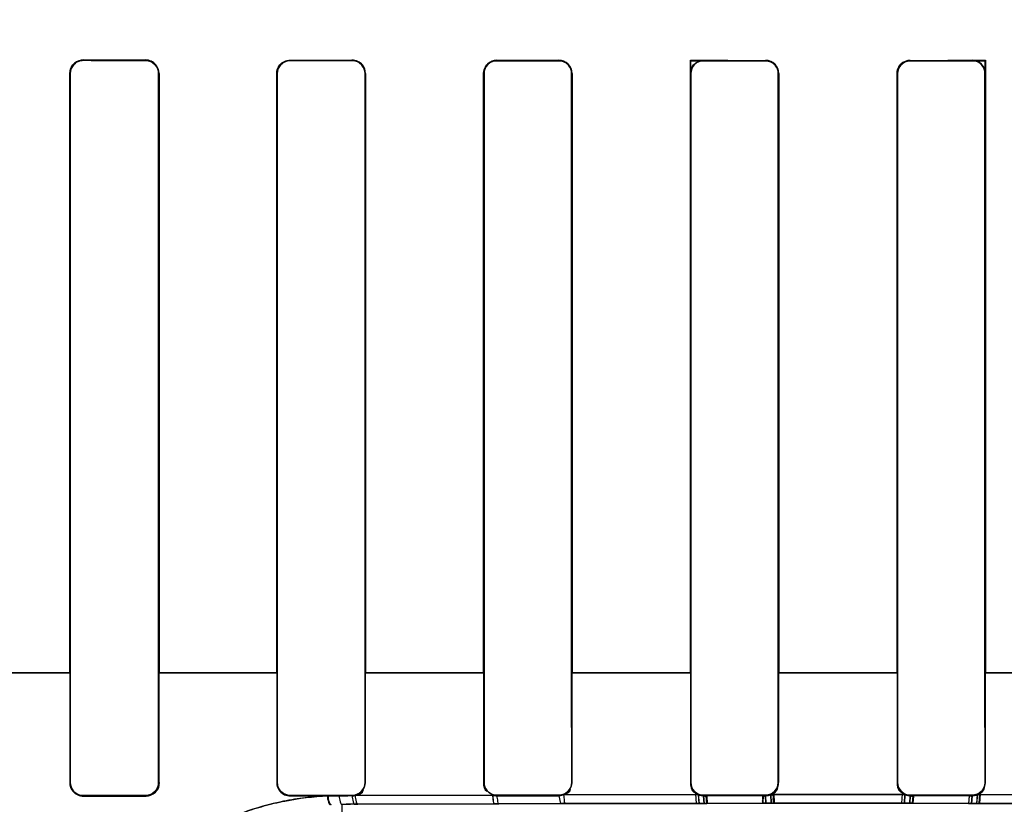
# Model space of a CAD drawing. Header units: millimetres. Extents: x 0 to 297, y 0 to 210.
# Tile 354 of 455: x 242.415 to 242.581, y 157.139 to 157.272. Entities that reach past the tile are written whole.
import ezdxf

# ---------------------------------------------------------------- set-up
doc = ezdxf.new("R2010")
doc.units = ezdxf.units.MM
doc.header["$LTSCALE"] = 16.335
doc.layers.get('0').update_dxf_attribs({"linetype": 'CONTINUOUS'})
for name, color, linetype in [('AXES_REF', 7, 'CONTINUOUS'), ('INTFCLR_1', 7, 'CONTINUOUS'), ('INTFCLR_72935', 7, 'CONTINUOUS')]:
    doc.layers.add(name, color=color, linetype=linetype)

msp = doc.modelspace()

# ---------------------------------------------------------------- linework, layer by layer
at = {"color": 7, "linetype": 'Continuous'}
for radius in [6.787079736, 6.7865, 6.743039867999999]:
    msp.add_circle((241.4889104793, 154.7114782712), radius, dxfattribs=at)
msp.add_arc((241.4889104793, 154.7114782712), 6.72, 278.2771290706, 261.7228709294, dxfattribs=at)
at = {"layer": 'AXES_REF', "color": 9, "linetype": 'Continuous'}
msp.add_circle((241.4889104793, 154.7114782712), 4.150003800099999, dxfattribs=at)
at = {"layer": 'AXES_REF', "color": 7, "linetype": 'Continuous'}
msp.add_arc((241.4889104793, 154.7114782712), 6.874, 113.0826847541, 66.9173152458, dxfattribs=at)
at = {"layer": 'AXES_REF', "color": 9, "linetype": 'Continuous'}
msp.add_arc((241.4889104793, 154.7114782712), 6.191158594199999, 94.4118118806, 85.5881881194, dxfattribs=at)
at = {"layer": 'INTFCLR_1', "color": 9, "linetype": 'Continuous'}
for p, q in [((242.425356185, 157.2651965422), (242.425356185, 157.2652744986)), ((242.435856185, 157.265261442), (242.435856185, 157.265184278)), ((242.460356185, 157.2651600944), (242.460356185, 157.2652357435)), ((242.470856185, 157.2652266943), (242.470856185, 157.2651515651)), ((242.495356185, 157.2651357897), (242.495356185, 157.2652099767)), ((242.505856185, 157.2652046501), (242.505856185, 157.2651307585)), ((242.530356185, 157.2651229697), (242.530356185, 157.2651964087)), ((242.540856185, 157.2651946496), (242.540856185, 157.2651213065)), ((242.565356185, 157.2651213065), (242.565356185, 157.2651946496)), ((242.575856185, 157.2651964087), (242.575856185, 157.2651229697)), ((242.4230469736, 157.2629683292), (242.4231252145, 157.2629683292)), ((242.4380696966, 157.2629683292), (242.4381466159, 157.2629683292)), ((242.4580866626, 157.2629683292), (242.4581625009, 157.2629683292)), ((242.4730377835, 157.2629683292), (242.473112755, 157.2629683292)), ((242.4931132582, 157.2629683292), (242.4931875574, 157.2629683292)), ((242.5080177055, 157.2629683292), (242.508091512, 157.2629683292)), ((242.5281275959, 157.2629683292), (242.5282010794, 157.2629683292)), ((242.5430089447, 157.2629683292), (242.5430822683, 157.2629683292)), ((242.5631301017, 157.2629683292), (242.5632034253, 157.2629683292)), ((242.5780112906, 157.2629683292), (242.5780847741, 157.2629683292)), ((242.4031131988, 157.1614668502), (242.4231253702, 157.1614668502)), ((242.4380696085, 157.1614668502), (242.4581626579, 157.1614668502)), ((242.473038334, 157.1614668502), (242.4931863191, 157.1614668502)), ((242.508014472, 157.1614668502), (242.5282044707, 157.1614668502)), ((242.5430026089, 157.1614668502), (242.5632191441, 157.1614668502)), ((242.5780075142, 157.1614668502), (242.5981970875, 157.1614668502)), ((242.4231181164, 157.1429135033), (242.4230376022, 157.1429135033)), ((242.4381558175, 157.1429135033), (242.4380766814, 157.1429135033)), ((242.458155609, 157.1429135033), (242.4580775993, 157.1429135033)), ((242.4731217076, 157.1429135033), (242.4730446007, 157.1429135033)), ((242.4931807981, 157.1429135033), (242.4931043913, 157.1429135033)), ((242.5081003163, 157.1429135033), (242.5080244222, 157.1429135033)), ((242.5281943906, 157.1429135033), (242.5281188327, 157.1429135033)), ((242.5430910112, 157.1429135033), (242.5430156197, 157.1429135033)), ((242.5631967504, 157.1429135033), (242.5631213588, 157.1429135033)), ((242.5780935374, 157.1429135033), (242.5780179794, 157.1429135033)), ((242.4946165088, 157.1407852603), (242.4713674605, 157.1407026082)), ((242.5294705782, 157.1408569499), (242.5066645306, 157.1408170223)), ((242.540856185, 157.1407521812), (242.540856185, 157.1406761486)), ((242.5644460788, 157.1408704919), (242.5417661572, 157.1408704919)), ((242.565356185, 157.1406761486), (242.565356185, 157.1407521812)), ((242.5995478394, 157.1408170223), (242.5767417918, 157.1408569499)), ((242.425356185, 157.1405954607), (242.425356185, 157.1406763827)), ((242.435856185, 157.1406887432), (242.435856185, 157.1406086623)), ((242.460356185, 157.1406346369), (242.460356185, 157.1407131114)), ((242.469106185, 157.1392146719), (242.4705735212, 157.1392207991)), ((242.469106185, 157.1392146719), (242.469106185, 157.1318706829)), ((242.470856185, 157.1407217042), (242.470856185, 157.1406437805)), ((242.4713076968, 157.1392238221), (242.4718203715, 157.1392258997)), ((242.4718203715, 157.1392258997), (242.494940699, 157.1393060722)), ((242.494940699, 157.1393060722), (242.4956692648, 157.1393082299)), ((242.495356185, 157.140660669), (242.495356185, 157.1407375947)), ((242.4956692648, 157.1393082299), (242.5061112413, 157.1393351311)), ((242.505856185, 157.140742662), (242.505856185, 157.140666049)), ((242.5058561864, 157.140666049), (242.5061112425, 157.1393351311)), ((242.5061112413, 157.1393351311), (242.5069219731, 157.1393368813)), ((242.5069219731, 157.1393368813), (242.5296016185, 157.1393756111)), ((242.530356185, 157.1406743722), (242.530356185, 157.1407505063)), ((242.5304781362, 157.139376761), (242.54092175, 157.1393856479)), ((242.5418239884, 157.1393859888), (242.5643883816, 157.1393859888)), ((242.56529062, 157.1393856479), (242.5757342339, 157.139376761)), ((242.575856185, 157.1407505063), (242.575856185, 157.1406743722)), ((242.5766107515, 157.1393756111), (242.5992903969, 157.1393368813))]:
    msp.add_line(p, q, dxfattribs=at)
at = {"layer": 'INTFCLR_1', "color": 6, "linetype": 'Continuous'}
for p, q in [((242.460356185, 157.2652357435), (242.470856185, 157.2652266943)), ((242.4230469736, 157.2629683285), (242.4230469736, 157.1614683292)), ((242.4231252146, 157.262968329), (242.4231252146, 157.1614683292)), ((242.4380696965, 157.1614683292), (242.4380696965, 157.262968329)), ((242.4381466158, 157.1614683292), (242.4381466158, 157.2629683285)), ((242.4580866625, 157.2629683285), (242.4580866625, 157.1614683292)), ((242.4581625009, 157.262968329), (242.4581625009, 157.1614683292)), ((242.4730377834, 157.1614683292), (242.4730377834, 157.262968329)), ((242.4731127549, 157.1614683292), (242.4731127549, 157.2629683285)), ((242.4931132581, 157.2629683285), (242.4931132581, 157.1614683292)), ((242.4931875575, 157.262968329), (242.4931875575, 157.1614683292)), ((242.5080177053, 157.1614683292), (242.5080177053, 157.262968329)), ((242.508091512, 157.1614683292), (242.508091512, 157.2629683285)), ((242.5281275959, 157.2629683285), (242.5281275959, 157.1614683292)), ((242.5282010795, 157.262968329), (242.5282010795, 157.1614683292)), ((242.5430089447, 157.1614683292), (242.5430089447, 157.262968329)), ((242.5430822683, 157.1614683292), (242.5430822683, 157.2629683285)), ((242.5631301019, 157.2629683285), (242.5631301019, 157.1614683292)), ((242.5632034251, 157.262968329), (242.5632034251, 157.1614683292)), ((242.5780112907, 157.1614683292), (242.5780112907, 157.262968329)), ((242.5780847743, 157.1614683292), (242.5780847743, 157.2629683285)), ((242.4230469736, 157.1614683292), (242.4230376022, 157.1429135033)), ((242.4231252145, 157.1614683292), (242.4231181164, 157.1429135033)), ((242.4380766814, 157.1429135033), (242.4380696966, 157.1614683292)), ((242.4381558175, 157.1429135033), (242.4381466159, 157.1614683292)), ((242.4580866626, 157.1614683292), (242.4580775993, 157.1429135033)), ((242.4581625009, 157.1614683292), (242.458155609, 157.1429135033)), ((242.4730446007, 157.1429135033), (242.4730377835, 157.1614683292)), ((242.4731217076, 157.1429135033), (242.473112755, 157.1614683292)), ((242.4931132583, 157.1614683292), (242.4931043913, 157.1429135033)), ((242.4931875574, 157.1614683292), (242.4931807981, 157.1429135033)), ((242.5080244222, 157.1429135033), (242.5080177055, 157.1614683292)), ((242.5081003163, 157.1429135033), (242.508091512, 157.1614683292)), ((242.5281275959, 157.1614683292), (242.5281188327, 157.1429135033)), ((242.5282010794, 157.1614683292), (242.5281943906, 157.1429135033)), ((242.5430156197, 157.1429135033), (242.5430089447, 157.1614683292)), ((242.5430910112, 157.1429135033), (242.5430822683, 157.1614683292)), ((242.5631301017, 157.1614683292), (242.5631213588, 157.1429135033)), ((242.5632034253, 157.1614683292), (242.5631967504, 157.1429135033)), ((242.5780179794, 157.1429135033), (242.5780112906, 157.1614683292)), ((242.5780935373, 157.1429135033), (242.5780847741, 157.1614683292)), ((242.5066645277, 157.1408170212), (242.5058561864, 157.140666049)), ((242.530356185, 157.1407505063), (242.540856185, 157.1407521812)), ((242.565356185, 157.1407521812), (242.575856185, 157.1407505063)), ((242.425356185, 157.1406763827), (242.435856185, 157.1406887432)), ((242.425356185, 157.1405954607), (242.435856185, 157.1406086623)), ((242.460356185, 157.1407131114), (242.470856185, 157.1407217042)), ((242.460356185, 157.1406346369), (242.4666189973, 157.1406402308)), ((242.4666189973, 157.1406402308), (242.4686419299, 157.140641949)), ((242.470856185, 157.1406437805), (242.469379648, 157.1406425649)), ((242.495356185, 157.1407375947), (242.505856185, 157.140742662)), ((242.505856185, 157.140666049), (242.495356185, 157.140660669)), ((242.540856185, 157.1406761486), (242.530356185, 157.1406743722)), ((242.575856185, 157.1406743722), (242.565356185, 157.1406761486))]:
    msp.add_line(p, q, dxfattribs=at)
at = {"layer": 'INTFCLR_1', "color": 7, "linetype": 'Continuous'}
for p, q in [((242.5291633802, 157.1393750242), (242.5290579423, 157.1409890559)), ((242.5294705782, 157.1408569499), (242.5296016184, 157.1393756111)), ((242.5418239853, 157.1393859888), (242.5417610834, 157.1408676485)), ((242.5422357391, 157.1410181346), (242.5423290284, 157.1393861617)), ((242.5639372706, 157.1393861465), (242.5640323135, 157.1410056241)), ((242.5644512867, 157.1408676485), (242.5643883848, 157.1393859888)), ((242.5766107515, 157.1393756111), (242.5767417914, 157.1408569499)), ((242.5772172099, 157.1410026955), (242.5771092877, 157.13937494)), ((242.5309748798, 157.1393774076), (242.5291633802, 157.1393750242)), ((242.5296016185, 157.1393756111), (242.5304781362, 157.139376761)), ((242.5304781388, 157.139376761), (242.5303561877, 157.1406743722)), ((242.5308896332, 157.1406104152), (242.5309748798, 157.1393774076)), ((242.5404705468, 157.1393854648), (242.5403701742, 157.1406226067)), ((242.5423290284, 157.1393861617), (242.5404705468, 157.1393854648)), ((242.5408561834, 157.1406761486), (242.5409217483, 157.1393856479)), ((242.54092175, 157.1393856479), (242.5418239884, 157.1393859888)), ((242.5657978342, 157.1393854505), (242.5639372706, 157.1393861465)), ((242.5643883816, 157.1393859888), (242.56529062, 157.1393856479)), ((242.5652906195, 157.1393856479), (242.5653561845, 157.1406761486)), ((242.5658995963, 157.1406093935), (242.5657978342, 157.1393854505)), ((242.5752959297, 157.139377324), (242.575383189, 157.1406238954)), ((242.5771092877, 157.13937494), (242.5752959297, 157.139377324)), ((242.575856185, 157.1406743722), (242.5757342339, 157.139376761)), ((242.5757342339, 157.139376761), (242.5766107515, 157.1393756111))]:
    msp.add_line(p, q, dxfattribs=at)
for points in [[(242.4367429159, 157.1407874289), (242.4366484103, 157.1407502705), (242.436552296, 157.1407172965), (242.4364547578, 157.1406885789), (242.4363557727, 157.1406641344), (242.4362557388, 157.1406440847), (242.4361554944, 157.1406285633), (242.4360554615, 157.1406175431), (242.4359556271, 157.1406109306), (242.435856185, 157.1406086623)], [(242.530356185, 157.1406743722), (242.5302550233, 157.1406766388), (242.5301540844, 157.1406834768), (242.5300535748, 157.1406948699), (242.5299537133, 157.14071079), (242.5298546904, 157.1407312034), (242.529756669, 157.1407560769), (242.5296598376, 157.1407853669), (242.5295644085, 157.1408190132), (242.5294705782, 157.1408569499)], [(242.5417610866, 157.1408676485), (242.5416651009, 157.1408277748), (242.5415674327, 157.1407924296), (242.5414682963, 157.1407616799), (242.541367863, 157.1407355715), (242.5412663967, 157.1407141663), (242.5411642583, 157.1406975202), (242.5410617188, 157.140685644), (242.5409589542, 157.140678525), (242.540856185, 157.1406761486)], [(242.565356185, 157.1406761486), (242.5652530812, 157.1406785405), (242.5651501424, 157.1406856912), (242.5650475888, 157.1406975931), (242.5649456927, 157.1407142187), (242.5648446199, 157.1407355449), (242.5647444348, 157.140761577), (242.5646453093, 157.1407923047), (242.5645475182, 157.1408276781), (242.5644512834, 157.1408676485)], [(242.5767417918, 157.1408569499), (242.5766479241, 157.1408189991), (242.5765524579, 157.1407853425), (242.5764555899, 157.1407560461), (242.5763575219, 157.1407311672), (242.5762584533, 157.1407107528), (242.5761585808, 157.1406948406), (242.5760581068, 157.1406834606), (242.5759572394, 157.140676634), (242.575856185, 157.1406743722)]]:
    msp.add_lwpolyline(points, dxfattribs=at)
at = {"layer": 'INTFCLR_1', "color": 6, "linetype": 'Continuous'}
for centre, radius, start, end in [((242.4953575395, 157.1429266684), 0.0022659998, 250.9119820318, 269.9657733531), ((242.4708534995, 157.1429182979), 0.002274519, 270.0676971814, 283.0596650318)]:
    msp.add_arc(centre, radius, start, end, dxfattribs=at)
for centre, major_axis, ratio, start_param, end_param in [((242.553106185, 157.2664683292), (0.3650864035, 0), 0.0034906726, -1.9282790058, -1.8977471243), ((242.553106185, 157.2664683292), (0.3860864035, 0), 0.0034906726, -1.9080370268, -1.8793579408), ((242.553106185, 157.2664683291), (0.3860864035, 0), 0.0034906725, -1.8134003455, -1.785476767), ((242.553106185, 157.2664683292), (0.3650864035, 0), 0.0034906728, -1.7296452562, -1.7005817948), ((242.553106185, 157.2664683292), (0.3860864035, 0), 0.0034906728, -1.7209377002, -1.6934858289), ((242.553106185, 157.2664683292), (0.3650864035, 0), 0.0034906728, -1.6331507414, -1.604356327), ((242.553106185, 157.2664683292), (0.3860864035, 0), 0.0034906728, -1.629755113, -1.6025303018), ((242.553106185, 157.2664683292), (0.3650864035, 0), 0.0034906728, -1.5372363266, -1.5084419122), ((242.553106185, 157.2664683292), (0.3860864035, 0), 0.0034906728, -1.5390623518, -1.5118375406)]:
    msp.add_ellipse(centre, major_axis=major_axis, ratio=ratio, start_param=start_param, end_param=end_param, dxfattribs=at)
for points, knots in [([(242.4253561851, 157.2652744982), (242.4248157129, 157.2652752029), (242.4235971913, 157.2648392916), (242.4230469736, 157.2636048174), (242.4230469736, 157.2629683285)], [0, 0, 0, 0, 0.4592101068, 1, 1, 1, 1]), ([(242.4253561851, 157.2651965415), (242.4247745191, 157.2651972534), (242.4235864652, 157.2647074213), (242.4231252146, 157.2635243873), (242.4231252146, 157.262968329)], [0, 0, 0, 0, 0.5112540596, 1, 1, 1, 1]), ([(242.4381466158, 157.2629683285), (242.4381466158, 157.2634813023), (242.4377387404, 157.2646855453), (242.4365109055, 157.2652606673), (242.4358561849, 157.2652614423)], [0, 0, 0, 0, 0.4393046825, 1, 1, 1, 1]), ([(242.4380696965, 157.262968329), (242.4380696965, 157.2634715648), (242.437667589, 157.2646370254), (242.4364817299, 157.2651835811), (242.4358561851, 157.2651842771)], [0, 0, 0, 0, 0.4458223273, 1, 1, 1, 1]), ([(242.4580866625, 157.2629683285), (242.4580866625, 157.2634875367), (242.4584998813, 157.2646700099), (242.4596981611, 157.265232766), (242.4603258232, 157.2652321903)], [0, 0, 0, 0, 0.4527173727, 1, 1, 1, 1]), ([(242.460356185, 157.2651600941), (242.459789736, 157.2651605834), (242.4586224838, 157.2646852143), (242.4581625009, 157.2635207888), (242.4581625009, 157.262968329)], [0, 0, 0, 0, 0.5062513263, 1, 1, 1, 1]), ([(242.4731127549, 157.2629683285), (242.4731127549, 157.2635402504), (242.4726319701, 157.2647518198), (242.4714153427, 157.2652300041), (242.4708256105, 157.2652304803)], [0, 0, 0, 0, 0.4923340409, 1, 1, 1, 1]), ([(242.4730377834, 157.262968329), (242.4730377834, 157.2634694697), (242.4726357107, 157.2646190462), (242.4714675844, 157.2651511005), (242.4708561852, 157.2651515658)], [0, 0, 0, 0, 0.4504473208, 1, 1, 1, 1]), ([(242.4931132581, 157.2629683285), (242.4931132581, 157.2634869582), (242.493530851, 157.264669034), (242.4947314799, 157.2652103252), (242.4953561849, 157.2652099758)], [0, 0, 0, 0, 0.4536114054, 1, 1, 1, 1]), ([(242.4953561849, 157.2651357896), (242.4947997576, 157.2651360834), (242.4936464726, 157.2646700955), (242.4931875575, 157.2635181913), (242.4931875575, 157.262968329)], [0, 0, 0, 0, 0.502967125, 1, 1, 1, 1]), ([(242.508091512, 157.2629683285), (242.508091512, 157.2635381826), (242.5076152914, 157.2647264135), (242.5064270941, 157.2652043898), (242.5058561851, 157.2652046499)], [0, 0, 0, 0, 0.4995376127, 1, 1, 1, 1]), ([(242.5080177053, 157.262968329), (242.5080177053, 157.2634706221), (242.5076128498, 157.2646106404), (242.5064562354, 157.2651305), (242.5058561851, 157.2651307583)], [0, 0, 0, 0, 0.4556593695, 1, 1, 1, 1]), ([(242.5281275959, 157.2629683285), (242.5281275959, 157.2634902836), (242.5285497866, 157.2646662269), (242.5297417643, 157.2651965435), (242.5303561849, 157.2651964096)], [0, 0, 0, 0, 0.4593156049, 1, 1, 1, 1]), ([(242.5303561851, 157.2651229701), (242.5298050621, 157.2651230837), (242.5286593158, 157.2646619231), (242.5282010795, 157.2635167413), (242.5282010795, 157.262968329)], [0, 0, 0, 0, 0.5012326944, 1, 1, 1, 1]), ([(242.5430822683, 157.2629683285), (242.5430822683, 157.2635372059), (242.5426062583, 157.2647206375), (242.5414232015, 157.265194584), (242.5408561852, 157.2651946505)], [0, 0, 0, 0, 0.5008192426, 1, 1, 1, 1]), ([(242.5430089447, 157.262968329), (242.5430089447, 157.2634664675), (242.5426079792, 157.2646013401), (242.5414557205, 157.2651212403), (242.5408561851, 157.2651213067)], [0, 0, 0, 0, 0.4538128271, 1, 1, 1, 1]), ([(242.5631301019, 157.2629683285), (242.5631301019, 157.263483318), (242.5635445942, 157.2646568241), (242.5647361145, 157.2651945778), (242.565356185, 157.2651946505)], [0, 0, 0, 0, 0.4537112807, 1, 1, 1, 1]), ([(242.5653561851, 157.2651213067), (242.564805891, 157.2651212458), (242.5636614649, 157.2646606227), (242.5632034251, 157.2635165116), (242.5632034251, 157.262968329)], [0, 0, 0, 0, 0.5009611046, 1, 1, 1, 1]), ([(242.5780847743, 157.2629683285), (242.5780847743, 157.2635373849), (242.5776086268, 157.2647219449), (242.5764241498, 157.2651965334), (242.5758561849, 157.2651964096)], [0, 0, 0, 0, 0.5004799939, 1, 1, 1, 1]), ([(242.5780112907, 157.262968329), (242.5780112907, 157.2634729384), (242.5776031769, 157.2646100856), (242.5764504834, 157.2651230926), (242.575856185, 157.2651229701)], [0, 0, 0, 0, 0.4591917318, 1, 1, 1, 1]), ([(242.4230376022, 157.1429135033), (242.4230370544, 157.1423813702), (242.4234634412, 157.1411592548), (242.4247061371, 157.1405946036), (242.425356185, 157.1405954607)], [0, 0, 0, 0, 0.4501281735, 1, 1, 1, 1]), ([(242.4231181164, 157.1429135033), (242.4231177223, 157.1424040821), (242.42352487, 157.1412255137), (242.4247247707, 157.1406756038), (242.425356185, 157.1406763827)], [0, 0, 0, 0, 0.4465333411, 1, 1, 1, 1]), ([(242.435856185, 157.1406887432), (242.4364267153, 157.140689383), (242.4376081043, 157.141168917), (242.4380771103, 157.1423499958), (242.4380766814, 157.1429135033)], [0, 0, 0, 0, 0.50309643, 1, 1, 1, 1]), ([(242.4580775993, 157.1429135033), (242.4580770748, 157.1423864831), (242.4585005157, 157.1411845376), (242.4597211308, 157.1406340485), (242.460356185, 157.1406346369)], [0, 0, 0, 0, 0.4535167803, 1, 1, 1, 1]), ([(242.458155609, 157.1429135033), (242.4581552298, 157.1424085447), (242.4585599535, 157.1412488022), (242.4597391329, 157.1407125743), (242.460356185, 157.1407131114)], [0, 0, 0, 0, 0.4500479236, 1, 1, 1, 1]), ([(242.470856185, 157.1407217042), (242.4714140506, 157.1407221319), (242.4725776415, 157.1411892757), (242.4730450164, 157.1423538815), (242.4730446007, 157.1429135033)], [0, 0, 0, 0, 0.4992142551, 1, 1, 1, 1]), ([(242.4931807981, 157.1429135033), (242.4931804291, 157.1424124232), (242.4935825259, 157.1412654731), (242.494747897, 157.1407372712), (242.495356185, 157.1407375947)], [0, 0, 0, 0, 0.4516806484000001, 1, 1, 1, 1]), ([(242.505856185, 157.140742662), (242.5064054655, 157.1407429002), (242.5075577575, 157.1412014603), (242.5080248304, 157.1423557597), (242.5080244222, 157.1429135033)], [0, 0, 0, 0, 0.4961774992, 1, 1, 1, 1]), ([(242.5281943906, 157.1429135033), (242.5281939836, 157.1423549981), (242.528662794, 157.1412039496), (242.5298112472, 157.1407503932), (242.530356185, 157.1407505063)], [0, 0, 0, 0, 0.506147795, 1, 1, 1, 1]), ([(242.540856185, 157.1407521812), (242.5413448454, 157.1407522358), (242.542481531, 157.1411425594), (242.5430160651, 157.1423009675), (242.5430156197, 157.1429135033)], [0, 0, 0, 0, 0.4437541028, 1, 1, 1, 1]), ([(242.5631967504, 157.1429135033), (242.5631963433, 157.1423537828), (242.5636666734, 157.1412035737), (242.5648135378, 157.1407522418), (242.565356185, 157.1407521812)], [0, 0, 0, 0, 0.50774397, 1, 1, 1, 1]), ([(242.575856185, 157.1407505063), (242.5763509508, 157.1407504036), (242.5774900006, 157.141147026), (242.5780184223, 157.1423058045), (242.5780179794, 157.1429135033)], [0, 0, 0, 0, 0.4487815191, 1, 1, 1, 1])]:
    msp.add_open_spline(points, degree=3, knots=knots, dxfattribs=at)
at = {"layer": 'INTFCLR_1', "color": 7, "linetype": 'Continuous'}
for points, knots in [([(242.435856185, 157.1406086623), (242.436443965, 157.1406090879), (242.4376659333, 157.1411026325), (242.4381587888, 157.1423266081), (242.4381558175, 157.1429135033)], [0, 0, 0, 0, 0.5003734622, 1, 1, 1, 1]), ([(242.5290579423, 157.1409890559), (242.5293167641, 157.1407903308), (242.5298923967, 157.1407149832), (242.5304547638, 157.1406350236), (242.5308140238, 157.1405375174), (242.5308896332, 157.1406104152)], [0, 0, 0, 0, 0.5194833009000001, 0.8327979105, 1, 1, 1, 1]), ([(242.5403701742, 157.1406226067), (242.5407298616, 157.1405546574), (242.5413715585, 157.1407129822), (242.5418104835, 157.1408752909), (242.5422679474, 157.140941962), (242.5422357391, 157.1410181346)], [0, 0, 0, 0, 0.5714650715, 0.8708879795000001, 1, 1, 1, 1]), ([(242.5640323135, 157.1410056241), (242.5642929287, 157.1407976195), (242.5648817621, 157.1407207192), (242.5654565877, 157.1406312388), (242.5658207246, 157.140536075), (242.5658995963, 157.1406093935)], [0, 0, 0, 0, 0.5199108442, 0.8320948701, 1, 1, 1, 1]), ([(242.575383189, 157.1406238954), (242.5757313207, 157.1405584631), (242.5763551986, 157.140705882), (242.576791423, 157.1408691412), (242.5772458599, 157.1409238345), (242.5772172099, 157.1410026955)], [0, 0, 0, 0, 0.5634051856, 0.8665491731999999, 1, 1, 1, 1])]:
    msp.add_open_spline(points, degree=3, knots=knots, dxfattribs=at)
msp.add_open_spline([(242.4381558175, 157.1429135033), (242.4381563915, 157.1423520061), (242.4380591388, 157.1415620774), (242.4375412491, 157.1413451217)], degree=3, dxfattribs=at)
at = {"layer": 'INTFCLR_1', "color": 6, "linetype": 'Continuous'}
for points in [[(242.4931043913, 157.1429135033), (242.4931038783, 157.1423865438), (242.4931603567, 157.1416056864), (242.493658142, 157.1414327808)], [(242.471367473, 157.140702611), (242.4719189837, 157.1408307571), (242.4727580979, 157.1411126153), (242.4727575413, 157.1416788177)], [(242.5066645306, 157.1408170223), (242.5071332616, 157.14099819), (242.5078071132, 157.141298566), (242.5078066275, 157.1418010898)], [(242.5294705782, 157.1408569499), (242.5290223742, 157.1410500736), (242.528389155, 157.1413564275), (242.5283896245, 157.1418444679)], [(242.5417610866, 157.1408676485), (242.542270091, 157.1410931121), (242.5429253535, 157.1415088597), (242.5429248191, 157.1420655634)], [(242.5644512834, 157.1408676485), (242.564004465, 157.1410655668), (242.5633792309, 157.1413794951), (242.5633797, 157.1418681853)], [(242.5767417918, 157.1408569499), (242.5772564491, 157.1410787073), (242.5779231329, 157.1414932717), (242.5779225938, 157.1420536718)]]:
    msp.add_open_spline(points, degree=3, dxfattribs=at)
at = {"layer": 'INTFCLR_1', "color": 9, "linetype": 'Continuous'}
for points, knots in [([(242.4946165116, 157.1407852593), (242.4946353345, 157.140430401), (242.4947110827, 157.1400352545), (242.4947863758, 157.1393224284), (242.4949407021, 157.1393060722)], [0, 0, 0, 0, 0.6960312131, 1, 1, 1, 1]), ([(242.5066645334, 157.1408170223), (242.5066794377, 157.1404626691), (242.5067684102, 157.1400826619), (242.5067733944, 157.1393568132), (242.5069219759, 157.1393368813)], [0, 0, 0, 0, 0.7028960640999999, 1, 1, 1, 1]), ([(242.4666189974, 157.1406402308), (242.465377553, 157.140582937), (242.4635208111, 157.1404259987), (242.4610691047, 157.1400754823), (242.4574935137, 157.1394243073), (242.4523147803, 157.1379716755), (242.4474357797, 157.1357940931), (242.4443803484, 157.134084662), (242.4424191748, 157.1328956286), (242.4391994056, 157.130703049), (242.4350564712, 157.1272166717), (242.4318269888, 157.1236847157), (242.429928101, 157.121245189), (242.4287638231, 157.1196491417), (242.4269498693, 157.1169151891), (242.4248205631, 157.1130183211), (242.4231982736, 157.1091076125), (242.4222270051, 157.1061370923), (242.421498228, 157.1035028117), (242.4208838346, 157.100541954), (242.4205132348, 157.0976107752), (242.4203854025, 157.095355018), (242.4203785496, 157.0937792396), (242.4204689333, 157.0925355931), (242.4205665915, 157.0919012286), (242.4207122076, 157.0914683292), (242.4208107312, 157.0914683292)], [0, 0, 0, 0, 0.0498446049, 0.0746394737, 0.0993132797, 0.1955912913, 0.2894961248, 0.3127937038, 0.3359978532, 0.3814621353, 0.4689150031, 0.5524881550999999, 0.5728407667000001, 0.5928958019, 0.6317112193, 0.7043649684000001, 0.7706062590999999, 0.8012027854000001, 0.8296678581, 0.8802046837, 0.9222821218, 0.9481987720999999, 0.9704379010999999, 0.9863345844, 0.9960484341, 1, 1, 1, 1]), ([(242.4666189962, 157.1406402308), (242.4666624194, 157.1402806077), (242.4667424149, 157.1398289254), (242.4670070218, 157.1391717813), (242.4671827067, 157.1391670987)], [0, 0, 0, 0, 0.6733216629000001, 1, 1, 1, 1]), ([(242.4686419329, 157.140641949), (242.4686706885, 157.1402967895), (242.4687321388, 157.1398700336), (242.4689420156, 157.1392265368), (242.469106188, 157.1392146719)], [0, 0, 0, 0, 0.6778576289, 1, 1, 1, 1]), ([(242.4708561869, 157.1406437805), (242.470884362, 157.1403005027), (242.4709459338, 157.1398795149), (242.4711457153, 157.1392358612), (242.4713076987, 157.1392238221)], [0, 0, 0, 0, 0.6795377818, 1, 1, 1, 1]), ([(242.4713674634, 157.1407026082), (242.4713939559, 157.1403464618), (242.471456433, 157.1399128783), (242.4716528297, 157.1392384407), (242.4718203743, 157.1392258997)], [0, 0, 0, 0, 0.6800622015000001, 1, 1, 1, 1]), ([(242.4953561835, 157.140660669), (242.4953770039, 157.1403348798), (242.4954473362, 157.1399702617), (242.4955283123, 157.1393233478), (242.4956692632, 157.1393082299)], [0, 0, 0, 0, 0.6972332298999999, 1, 1, 1, 1])]:
    msp.add_open_spline(points, degree=3, knots=knots, dxfattribs=at)
at = {"layer": 'INTFCLR_72935', "color": 9, "linetype": 'Continuous'}
for p, q in [((242.425356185, 157.2652744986), (242.425356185, 157.2651965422)), ((242.435856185, 157.265184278), (242.435856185, 157.265261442)), ((242.460356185, 157.2652357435), (242.460356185, 157.2651600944)), ((242.470856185, 157.2651515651), (242.470856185, 157.2652266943)), ((242.495356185, 157.2652099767), (242.495356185, 157.2651357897)), ((242.505856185, 157.2651307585), (242.505856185, 157.2652046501)), ((242.540856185, 157.2651213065), (242.540856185, 157.2651946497)), ((242.565356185, 157.2651946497), (242.565356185, 157.2651213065)), ((242.4231252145, 157.2629683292), (242.4230469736, 157.2629683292)), ((242.4381466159, 157.2629683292), (242.4380696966, 157.2629683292)), ((242.4581625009, 157.2629683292), (242.4580866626, 157.2629683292)), ((242.473112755, 157.2629683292), (242.4730377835, 157.2629683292)), ((242.4931875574, 157.2629683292), (242.4931132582, 157.2629683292)), ((242.508091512, 157.2629683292), (242.5080177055, 157.2629683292)), ((242.5430822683, 157.2629683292), (242.5430089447, 157.2629683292)), ((242.5632034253, 157.2629683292), (242.5631301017, 157.2629683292)), ((242.4231252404, 157.1614668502), (242.4031140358, 157.1614668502)), ((242.4581628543, 157.1614668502), (242.4380696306, 157.1614668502)), ((242.4931849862, 157.1614668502), (242.4730382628, 157.1614668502)), ((242.5282048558, 157.1614668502), (242.5080152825, 157.1614668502)), ((242.5632097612, 157.1614668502), (242.5429932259, 157.1614668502)), ((242.598197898, 157.1614668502), (242.5780078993, 157.1614668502)), ((242.4230376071, 157.1429183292), (242.4231181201, 157.1429183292)), ((242.4380766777, 157.1429183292), (242.4381558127, 157.1429183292)), ((242.4580776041, 157.1429183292), (242.4581556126, 157.1429183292)), ((242.4730445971, 157.1429183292), (242.4731217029, 157.1429183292)), ((242.493104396, 157.1429183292), (242.4931808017, 157.1429183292)), ((242.5080244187, 157.1429183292), (242.5081003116, 157.1429183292)), ((242.5281188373, 157.1429183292), (242.5281943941, 157.1429183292)), ((242.5430156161, 157.1429183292), (242.5430910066, 157.1429183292)), ((242.5631213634, 157.1429183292), (242.5631967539, 157.1429183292)), ((242.5780179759, 157.1429183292), (242.5780935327, 157.1429183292)), ((242.4713457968, 157.1407025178), (242.4946304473, 157.1407853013)), ((242.5066518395, 157.1408169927), (242.5294818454, 157.1408569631)), ((242.530356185, 157.1407553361), (242.530356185, 157.1406792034)), ((242.540856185, 157.1406809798), (242.540856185, 157.1407570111)), ((242.5417553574, 157.1408704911), (242.5644565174, 157.1408704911)), ((242.565356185, 157.1407570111), (242.565356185, 157.1406809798)), ((242.575856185, 157.1406792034), (242.575856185, 157.1407553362)), ((242.5767305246, 157.1408569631), (242.5995605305, 157.1408169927)), ((242.425356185, 157.1406812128), (242.425356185, 157.1406002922)), ((242.435856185, 157.1406134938), (242.435856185, 157.1406935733)), ((242.460356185, 157.1407179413), (242.460356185, 157.1406394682)), ((242.4713080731, 157.1392238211), (242.4698398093, 157.1392177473)), ((242.470856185, 157.1406486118), (242.470856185, 157.1407265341)), ((242.4717988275, 157.139225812), (242.4713080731, 157.1392238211)), ((242.4949545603, 157.139306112), (242.4717988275, 157.139225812)), ((242.4956695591, 157.1393082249), (242.4949545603, 157.139306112)), ((242.495356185, 157.1407424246), (242.495356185, 157.1406655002)), ((242.5061114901, 157.1393351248), (242.4956695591, 157.1393082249)), ((242.5058561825, 157.1406708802), (242.5061114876, 157.1393351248)), ((242.505856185, 157.1406708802), (242.505856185, 157.1407474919)), ((242.5069093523, 157.1393368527), (242.5061114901, 157.1393351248)), ((242.5296128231, 157.139375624), (242.5069093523, 157.1393368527)), ((242.5409218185, 157.139385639), (242.530478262, 157.1393767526)), ((242.5643993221, 157.1393859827), (242.5418130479, 157.1393859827)), ((242.575734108, 157.1393767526), (242.5652905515, 157.139385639)), ((242.5993030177, 157.1393368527), (242.5765995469, 157.139375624))]:
    msp.add_line(p, q, dxfattribs=at)
at = {"layer": 'INTFCLR_72935', "color": 6, "linetype": 'Continuous'}
for p, q in [((242.5281275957, 157.1614683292), (242.5281275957, 157.2651969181)), ((242.5282010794, 157.2651234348), (242.5281275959, 157.2651969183)), ((242.5282010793, 157.1614683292), (242.5282010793, 157.2651234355)), ((242.5780847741, 157.2651969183), (242.5780112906, 157.2651234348)), ((242.5780112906, 157.2651234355), (242.5780112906, 157.1614683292)), ((242.5780847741, 157.2651969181), (242.5780847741, 157.1614683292)), ((242.4230469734, 157.1614683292), (242.4230469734, 157.2629683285)), ((242.4231252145, 157.1614683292), (242.4231252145, 157.262968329)), ((242.4380696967, 157.262968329), (242.4380696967, 157.1614683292)), ((242.438146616, 157.2629683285), (242.438146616, 157.1614683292)), ((242.4580866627, 157.1614683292), (242.4580866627, 157.2629683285)), ((242.4581625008, 157.1614683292), (242.4581625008, 157.262968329)), ((242.4730377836, 157.262968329), (242.4730377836, 157.1614683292)), ((242.4731127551, 157.2629683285), (242.4731127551, 157.1614683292)), ((242.4931132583, 157.1614683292), (242.4931132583, 157.2629683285)), ((242.4931875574, 157.1614683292), (242.4931875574, 157.262968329)), ((242.5080177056, 157.262968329), (242.5080177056, 157.1614683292)), ((242.5080915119, 157.2629683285), (242.5080915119, 157.1614683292)), ((242.5430089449, 157.262968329), (242.5430089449, 157.1614683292)), ((242.5430822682, 157.2629683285), (242.5430822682, 157.1614683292)), ((242.5631301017, 157.1614683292), (242.5631301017, 157.2629683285)), ((242.5632034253, 157.1614683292), (242.5632034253, 157.262968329)), ((242.4230469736, 157.1614683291), (242.4230376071, 157.1429183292)), ((242.4231181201, 157.1429183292), (242.4231252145, 157.1614683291)), ((242.4380696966, 157.1614683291), (242.4380766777, 157.1429183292)), ((242.4381558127, 157.1429183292), (242.4381466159, 157.1614683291)), ((242.4580866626, 157.1614683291), (242.4580776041, 157.1429183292)), ((242.4581556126, 157.1429183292), (242.4581625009, 157.1614683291)), ((242.4730377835, 157.1614683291), (242.4730445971, 157.1429183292)), ((242.4731217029, 157.1429183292), (242.473112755, 157.1614683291)), ((242.4931132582, 157.1614683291), (242.493104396, 157.1429183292)), ((242.4931808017, 157.1429183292), (242.4931875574, 157.1614683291)), ((242.5080177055, 157.1614683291), (242.5080244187, 157.1429183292)), ((242.5081003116, 157.1429183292), (242.508091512, 157.1614683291)), ((242.5281275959, 157.1614683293), (242.5281188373, 157.1429183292)), ((242.5281943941, 157.1429183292), (242.5282010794, 157.1614683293)), ((242.5430089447, 157.1614683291), (242.5430156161, 157.1429183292)), ((242.5430910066, 157.1429183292), (242.5430822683, 157.1614683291)), ((242.5631301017, 157.1614683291), (242.5631213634, 157.1429183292)), ((242.5631967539, 157.1429183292), (242.5632034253, 157.1614683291)), ((242.5780112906, 157.1614683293), (242.5780179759, 157.1429183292)), ((242.5780935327, 157.1429183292), (242.5780847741, 157.1614683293)), ((242.5058561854, 157.1406708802), (242.506651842, 157.1408169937)), ((242.540856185, 157.1407570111), (242.530356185, 157.1407553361)), ((242.575856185, 157.1407553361), (242.565356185, 157.1407570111)), ((242.435856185, 157.1406935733), (242.425356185, 157.1406812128)), ((242.425356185, 157.1406002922), (242.435856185, 157.1406134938)), ((242.470856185, 157.1407265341), (242.460356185, 157.1407179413)), ((242.460356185, 157.1406394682), (242.4667287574, 157.1406451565)), ((242.4667287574, 157.1406451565), (242.4686415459, 157.14064678)), ((242.4686415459, 157.14064678), (242.4701176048, 157.1406480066)), ((242.505856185, 157.1407474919), (242.495356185, 157.1407424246)), ((242.495356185, 157.1406655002), (242.505856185, 157.1406708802)), ((242.530356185, 157.1406792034), (242.540856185, 157.1406809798)), ((242.565356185, 157.1406809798), (242.575856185, 157.1406792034))]:
    msp.add_line(p, q, dxfattribs=at)
at = {"layer": 'INTFCLR_72935', "color": 7, "linetype": 'Continuous'}
for p, q in [((242.5290087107, 157.1409996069), (242.5291177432, 157.1393749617)), ((242.5296128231, 157.139375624), (242.5294818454, 157.1408569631)), ((242.5417500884, 157.1408676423), (242.5418130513, 157.1393859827)), ((242.5639895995, 157.1410151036), (242.5638975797, 157.1393861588)), ((242.5643993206, 157.1393859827), (242.5644622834, 157.1408676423)), ((242.5767305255, 157.1408569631), (242.5765995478, 157.139375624)), ((242.5770322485, 157.1393750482), (242.5771387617, 157.1409857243)), ((242.5291177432, 157.1393749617), (242.5309110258, 157.1393773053)), ((242.530478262, 157.1393767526), (242.5296128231, 157.139375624)), ((242.5303561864, 157.1406792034), (242.5304782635, 157.1393767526)), ((242.5309110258, 157.1393773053), (242.5308223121, 157.1406301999)), ((242.5404180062, 157.1393854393), (242.542258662, 157.1393861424)), ((242.5409218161, 157.139385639), (242.5408561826, 157.1406809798)), ((242.5418130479, 157.1393859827), (242.5409218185, 157.139385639)), ((242.5638975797, 157.1393861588), (242.5657362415, 157.1393854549)), ((242.5652905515, 157.139385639), (242.5643993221, 157.1393859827)), ((242.5653561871, 157.1406809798), (242.5652905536, 157.139385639)), ((242.5657362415, 157.1393854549), (242.5658353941, 157.1406289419)), ((242.5753273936, 157.1406164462), (242.5752407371, 157.1393773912)), ((242.5752407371, 157.1393773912), (242.5770322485, 157.1393750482)), ((242.5765995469, 157.139375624), (242.575734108, 157.1393767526)), ((242.5757341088, 157.1393767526), (242.5758561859, 157.1406792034))]:
    msp.add_line(p, q, dxfattribs=at)
for points in [[(242.435856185, 157.1406134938), (242.435956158, 157.1406157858), (242.4360560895, 157.14062243), (242.436155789, 157.1406334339), (242.4362549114, 157.1406487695), (242.4363534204, 157.1406684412), (242.4364515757, 157.140692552), (242.4365493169, 157.1407211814), (242.4366462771, 157.1407543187), (242.4367422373, 157.1407919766)], [(242.5294818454, 157.1408569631), (242.5295746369, 157.1408200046), (242.5296689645, 157.1407872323), (242.5297646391, 157.1407587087), (242.5298614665, 157.1407344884), (242.5299592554, 157.1407146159), (242.530057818, 157.1406991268), (242.5301569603, 157.1406880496), (242.530256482, 157.1406814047), (242.530356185, 157.1406792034)], [(242.540856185, 157.1406809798), (242.5409579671, 157.1406833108), (242.5410595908, 157.1406902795), (242.5411608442, 157.1407018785), (242.5412614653, 157.1407180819), (242.5413612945, 157.1407388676), (242.541460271, 157.140764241), (242.5415582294, 157.1407941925), (242.5416549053, 157.140828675), (242.5417500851, 157.1408676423)], [(242.5644622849, 157.1408676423), (242.5645572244, 157.1408287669), (242.5646537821, 157.1407943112), (242.5647517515, 157.1407643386), (242.564850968, 157.1407388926), (242.5649511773, 157.1407180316), (242.5650520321, 157.1407018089), (242.5651532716, 157.1406902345), (242.5652547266, 157.140683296), (242.565356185, 157.1406809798)], [(242.575856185, 157.1406792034), (242.575955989, 157.1406814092), (242.5760555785, 157.1406880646), (242.576154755, 157.1406991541), (242.5762533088, 157.1407146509), (242.5763510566, 157.1407345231), (242.5764478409, 157.1407587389), (242.5765434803, 157.1407872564), (242.5766377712, 157.1408200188), (242.5767305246, 157.1408569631)]]:
    msp.add_lwpolyline(points, dxfattribs=at)
at = {"layer": 'INTFCLR_72935', "color": 6, "linetype": 'Continuous'}
for centre, radius, start, end in [((242.495357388, 157.1429308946), 0.0022653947, 251.2833713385, 269.9696068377), ((242.4708536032, 157.1429225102), 0.0022738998, 270.0650492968, 282.5008379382)]:
    msp.add_arc(centre, radius, start, end, dxfattribs=at)
for centre, major_axis, ratio, start_param, end_param in [((242.553106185, 157.2664683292), (0.3650864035, 0), 0.0034906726, -1.9282790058, -1.8977471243), ((242.553106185, 157.2664683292), (0.3860864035, 0), 0.0034906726, -1.9080370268, -1.8793579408), ((242.553106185, 157.2664683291), (0.3650864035, 0), 0.0034906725, -1.8276611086, -1.7980361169), ((242.553106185, 157.2664683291), (0.3860864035, 0), 0.0034906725, -1.8134003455, -1.785476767), ((242.553106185, 157.2664683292), (0.3650864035, 0), 0.0034906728, -1.7296452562, -1.7005817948), ((242.553106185, 157.2664683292), (0.3860864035, 0), 0.0034906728, -1.7209377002, -1.6934858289), ((242.553106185, 157.2664683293), (0.3650864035, 0), 0.0034906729, -1.6392681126, -1.604356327), ((242.553106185, 157.2664683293), (0.3860864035, 0), 0.0034906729, -1.6353477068, -1.6025303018), ((242.553106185, 157.2664683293), (0.3650864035, 0), 0.0034906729, -1.5372363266, -1.502324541), ((242.553106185, 157.2664683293), (0.3860864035, 0), 0.0034906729, -1.5390623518, -1.5062449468)]:
    msp.add_ellipse(centre, major_axis=major_axis, ratio=ratio, start_param=start_param, end_param=end_param, dxfattribs=at)
for points, knots in [([(242.4230469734, 157.2629683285), (242.4230469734, 157.2634819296), (242.4234551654, 157.2646943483), (242.4246938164, 157.2652753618), (242.4253561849, 157.2652744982)], [0, 0, 0, 0, 0.4367466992, 1, 1, 1, 1]), ([(242.4231252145, 157.262968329), (242.4231252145, 157.2634725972), (242.4235280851, 157.2646457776), (242.4247239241, 157.2651973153), (242.4253561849, 157.2651965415)], [0, 0, 0, 0, 0.4436912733, 1, 1, 1, 1]), ([(242.438146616, 157.2629683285), (242.438146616, 157.2634877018), (242.4377320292, 157.2646934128), (242.4365047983, 157.2652606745), (242.4358561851, 157.2652614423)], [0, 0, 0, 0, 0.4446739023, 1, 1, 1, 1]), ([(242.4358561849, 157.2651842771), (242.4364357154, 157.2651836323), (242.4376146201, 157.2646930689), (242.4380696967, 157.2635186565), (242.4380696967, 157.262968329)], [0, 0, 0, 0, 0.5129234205, 1, 1, 1, 1]), ([(242.4580866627, 157.2629683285), (242.4580866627, 157.263479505), (242.4584946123, 157.2646725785), (242.4597111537, 157.2652363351), (242.4603561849, 157.2652357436)], [0, 0, 0, 0, 0.4421147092, 1, 1, 1, 1]), ([(242.4581625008, 157.262968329), (242.4581625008, 157.263470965), (242.4585659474, 157.264626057), (242.4597408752, 157.2651606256), (242.4603561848, 157.2651600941)], [0, 0, 0, 0, 0.4496067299, 1, 1, 1, 1]), ([(242.4731127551, 157.2629683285), (242.4731127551, 157.2634860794), (242.4726975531, 157.2646750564), (242.4714892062, 157.2652261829), (242.470856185, 157.2652266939)], [0, 0, 0, 0, 0.449916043, 1, 1, 1, 1]), ([(242.470856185, 157.2651515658), (242.4714222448, 157.265151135), (242.4725833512, 157.2646739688), (242.4730377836, 157.263515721), (242.4730377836, 157.262968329)], [0, 0, 0, 0, 0.5083829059, 1, 1, 1, 1]), ([(242.4953561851, 157.2652099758), (242.4947734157, 157.2652103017), (242.4935793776, 157.2647197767), (242.4931132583, 157.2635297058), (242.4931132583, 157.2629683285)], [0, 0, 0, 0, 0.5093484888, 1, 1, 1, 1]), ([(242.4931875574, 157.262968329), (242.4931875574, 157.2634699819), (242.4935915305, 157.2646129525), (242.4947523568, 157.2651361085), (242.4953561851, 157.2651357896)], [0, 0, 0, 0, 0.4537868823, 1, 1, 1, 1]), ([(242.5080915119, 157.2629683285), (242.5080915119, 157.2634875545), (242.5076730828, 157.2646664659), (242.5064769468, 157.2652043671), (242.5058561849, 157.2652046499)], [0, 0, 0, 0, 0.4554662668, 1, 1, 1, 1]), ([(242.505856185, 157.2651307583), (242.5064189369, 157.265130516), (242.5075697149, 157.2646557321), (242.5080177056, 157.2635086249), (242.5080177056, 157.262968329)], [0, 0, 0, 0, 0.510179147, 1, 1, 1, 1]), ([(242.5430822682, 157.2629683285), (242.5430822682, 157.263483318), (242.5426677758, 157.2646568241), (242.5414762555, 157.2651945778), (242.540856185, 157.2651946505)], [0, 0, 0, 0, 0.4537112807, 1, 1, 1, 1]), ([(242.5408561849, 157.2651213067), (242.5414124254, 157.2651212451), (242.542557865, 157.2646536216), (242.5430089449, 157.2635105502), (242.5430089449, 157.262968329)], [0, 0, 0, 0, 0.506381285, 1, 1, 1, 1]), ([(242.5653561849, 157.2651946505), (242.5647810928, 157.2651945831), (242.5635966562, 157.2647111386), (242.5631301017, 157.2635291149), (242.5631301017, 157.2629683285)], [0, 0, 0, 0, 0.5062971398, 1, 1, 1, 1]), ([(242.5632034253, 157.262968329), (242.5632034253, 157.2634664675), (242.5636043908, 157.2646013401), (242.5647566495, 157.2651212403), (242.5653561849, 157.2651213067)], [0, 0, 0, 0, 0.4538128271, 1, 1, 1, 1]), ([(242.4230376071, 157.1429183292), (242.4230370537, 157.1423805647), (242.4234696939, 157.1411573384), (242.4247115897, 157.1405994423), (242.425356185, 157.1406002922)], [0, 0, 0, 0, 0.4548229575, 1, 1, 1, 1]), ([(242.425356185, 157.1406812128), (242.4248292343, 157.1406805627), (242.4236470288, 157.1411067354), (242.4231176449, 157.1423039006), (242.4231181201, 157.1429183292)], [0, 0, 0, 0, 0.4616789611, 1, 1, 1, 1]), ([(242.4380766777, 157.1429183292), (242.4380770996, 157.1423639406), (242.4376186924, 157.1411844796), (242.4364357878, 157.1406942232), (242.435856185, 157.1406935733)], [0, 0, 0, 0, 0.4888824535, 1, 1, 1, 1]), ([(242.4580776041, 157.1429183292), (242.4580770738, 157.1423853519), (242.4585071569, 157.1411822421), (242.459726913, 157.1406388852), (242.460356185, 157.1406394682)], [0, 0, 0, 0, 0.4585740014, 1, 1, 1, 1]), ([(242.460356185, 157.1407179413), (242.4598455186, 157.1407174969), (242.4586846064, 157.1411284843), (242.4581551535, 157.1423068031), (242.4581556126, 157.1429183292)], [0, 0, 0, 0, 0.455061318, 1, 1, 1, 1]), ([(242.4730445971, 157.1429183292), (242.4730449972, 157.1423796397), (242.4726019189, 157.141218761), (242.4714348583, 157.1407269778), (242.470856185, 157.1407265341)], [0, 0, 0, 0, 0.4821079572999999, 1, 1, 1, 1]), ([(242.495356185, 157.1407424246), (242.4948544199, 157.1407421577), (242.4937074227, 157.1411453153), (242.4931803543, 157.1423107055), (242.4931808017, 157.1429183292)], [0, 0, 0, 0, 0.4522896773, 1, 1, 1, 1]), ([(242.5080244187, 157.1429183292), (242.5080248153, 157.1423761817), (242.5075759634, 157.1412246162), (242.5064210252, 157.1407477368), (242.505856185, 157.1407474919)], [0, 0, 0, 0, 0.4897502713, 1, 1, 1, 1]), ([(242.530356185, 157.1407553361), (242.5298614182, 157.1407552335), (242.52872237, 157.1411518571), (242.5281939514, 157.1423106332), (242.5281943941, 157.1429183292)], [0, 0, 0, 0, 0.4487831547, 1, 1, 1, 1]), ([(242.5430156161, 157.1429183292), (242.5430160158, 157.1423686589), (242.5425575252, 157.1412201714), (242.5414089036, 157.1407570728), (242.540856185, 157.1407570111)], [0, 0, 0, 0, 0.4986174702, 1, 1, 1, 1]), ([(242.565356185, 157.1407570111), (242.5648675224, 157.1407570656), (242.5637308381, 157.141147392), (242.5631963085, 157.1423057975), (242.5631967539, 157.1429183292)], [0, 0, 0, 0, 0.4437568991, 1, 1, 1, 1]), ([(242.5780179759, 157.1429183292), (242.5780183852, 157.1423565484), (242.5775456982, 157.1412049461), (242.5763978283, 157.1407552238), (242.575856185, 157.1407553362)], [0, 0, 0, 0, 0.5091250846, 1, 1, 1, 1])]:
    msp.add_open_spline(points, degree=3, knots=knots, dxfattribs=at)
at = {"layer": 'INTFCLR_72935', "color": 7, "linetype": 'Continuous'}
for points, knots in [([(242.4381558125, 157.1429183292), (242.4381574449, 157.1423373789), (242.4376735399, 157.1411147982), (242.4364499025, 157.1406132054), (242.4358561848, 157.1406134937)], [0, 0, 0, 0, 0.4945664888, 1, 1, 1, 1]), ([(242.5308223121, 157.1406301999), (242.5304798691, 157.140566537), (242.5298657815, 157.140708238), (242.5294322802, 157.1408710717), (242.5289818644, 157.1409201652), (242.5290087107, 157.1409996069)], [0, 0, 0, 0, 0.5606773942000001, 0.8650175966, 1, 1, 1, 1]), ([(242.5417500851, 157.1408676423), (242.5416075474, 157.1406797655), (242.541209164, 157.1407062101), (242.5405282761, 157.1405097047), (242.5405122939, 157.140699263)], [0, 0, 0, 0, 0.5535101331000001, 1, 1, 1, 1]), ([(242.542258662, 157.1393861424), (242.5422206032, 157.1394008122), (242.5422420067, 157.1396090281), (242.5421905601, 157.139900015), (242.5421306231, 157.1402742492), (242.5422909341, 157.1408189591), (242.5417521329, 157.1407152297), (242.5417500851, 157.1408676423)], [0, 0, 0, 0, 0.0693761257, 0.2653147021, 0.566875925, 0.7407397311, 1, 1, 1, 1]), ([(242.5658353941, 157.1406289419), (242.5654813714, 157.1405627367), (242.5648492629, 157.1407151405), (242.5644131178, 157.140877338), (242.5639590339, 157.1409382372), (242.5639895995, 157.1410151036)], [0, 0, 0, 0, 0.5687516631, 0.8693706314, 1, 1, 1, 1]), ([(242.5771387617, 157.1409857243), (242.576881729, 157.140792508), (242.5763146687, 157.1407181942), (242.5757582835, 157.1406422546), (242.5754024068, 157.1405442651), (242.5753273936, 157.1406164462)], [0, 0, 0, 0, 0.5180755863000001, 0.8322769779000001, 1, 1, 1, 1]), ([(242.5405122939, 157.140699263), (242.5404339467, 157.1405399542), (242.5405288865, 157.140192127), (242.5402148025, 157.1397653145), (242.5403961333, 157.1395648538), (242.5403865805, 157.1393863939), (242.5404180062, 157.1393854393)], [0, 0, 0, 0, 0.3923922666, 0.7358738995, 0.9305089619, 1, 1, 1, 1])]:
    msp.add_open_spline(points, degree=3, knots=knots, dxfattribs=at)
at = {"layer": 'INTFCLR_72935', "color": 6, "linetype": 'Continuous'}
for points in [[(242.493104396, 157.1429183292), (242.493103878, 157.1423861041), (242.493165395, 157.1415962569), (242.4936692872, 157.1414249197)], [(242.5281188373, 157.1429183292), (242.5281182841, 157.1423431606), (242.5282533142, 157.1415503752), (242.5287827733, 157.1413256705)], [(242.5631213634, 157.1429183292), (242.5631208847, 157.1424194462), (242.5631638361, 157.1417071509), (242.5636210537, 157.1415075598)], [(242.4713457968, 157.1407025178), (242.4718854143, 157.1408223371), (242.4727216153, 157.141076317), (242.4727210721, 157.1416290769)], [(242.5066518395, 157.1408169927), (242.5071136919, 157.1409922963), (242.50778666, 157.1412767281), (242.5077861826, 157.1417707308)], [(242.5417500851, 157.1408676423), (242.5422020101, 157.141064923), (242.5428340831, 157.1413816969), (242.5428336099, 157.1418748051)], [(242.5767305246, 157.1408569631), (242.5771818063, 157.141048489), (242.5778207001, 157.1413544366), (242.5778202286, 157.1418446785)]]:
    msp.add_open_spline(points, degree=3, dxfattribs=at)
at = {"layer": 'INTFCLR_72935', "color": 7, "linetype": 'Continuous'}
msp.add_open_spline([(242.4367422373, 157.1407919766), (242.4372793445, 157.1410167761), (242.4379779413, 157.1414449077), (242.4379773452, 157.1420271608)], degree=3, dxfattribs=at)
at = {"layer": 'INTFCLR_72935', "color": 9, "linetype": 'Continuous'}
for points, knots in [([(242.4946304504, 157.1407853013), (242.4946492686, 157.1404304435), (242.4947250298, 157.1400353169), (242.494800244, 157.1393224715), (242.4949545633, 157.139306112)], [0, 0, 0, 0, 0.696039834, 1, 1, 1, 1]), ([(242.506651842, 157.1408169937), (242.5066667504, 157.1404626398), (242.5067557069, 157.1400826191), (242.506760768, 157.1393567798), (242.5069093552, 157.1393368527)], [0, 0, 0, 0, 0.7028894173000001, 1, 1, 1, 1]), ([(242.4208107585, 157.0914683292), (242.4207236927, 157.0914683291), (242.4205816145, 157.0918313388), (242.4204903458, 157.0923833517), (242.4203948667, 157.0934360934), (242.4203664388, 157.0955556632), (242.4206328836, 157.0991953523), (242.4213575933, 157.1029971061), (242.4222369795, 157.1061736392), (242.423214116, 157.1091473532), (242.4248422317, 157.113066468), (242.4267472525, 157.1165414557), (242.4282580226, 157.1188878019), (242.4293776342, 157.1205177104), (242.4315415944, 157.1233778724), (242.434377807, 157.1264690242), (242.437577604, 157.1293390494), (242.4411155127, 157.1321053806), (242.4460084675, 157.1351688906), (242.4513660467, 157.1375400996), (242.4559101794, 157.1389802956), (242.460638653, 157.1401004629), (242.4642843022, 157.1405382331), (242.4667287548, 157.1406451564)], [0, 0, 0, 0, 0.0034870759, 0.0118338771, 0.0253772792, 0.0441761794, 0.09763357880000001, 0.1705284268, 0.199009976, 0.2295822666, 0.2958545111, 0.3686650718, 0.3879269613, 0.4076152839, 0.4478486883, 0.5315001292, 0.5750924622, 0.6198989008, 0.7112457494, 0.8055047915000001, 0.853677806, 0.9020034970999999, 1, 1, 1, 1]), ([(242.4667287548, 157.1406451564), (242.4667713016, 157.140285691), (242.4668502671, 157.1398347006), (242.4671119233, 157.1391768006), (242.4672872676, 157.1391716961)], [0, 0, 0, 0, 0.6735749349, 1, 1, 1, 1]), ([(242.4686415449, 157.14064678), (242.4686701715, 157.140300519), (242.468731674, 157.1398726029), (242.4689415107, 157.1392265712), (242.469106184, 157.1392146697)], [0, 0, 0, 0, 0.6778765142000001, 1, 1, 1, 1]), ([(242.4708561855, 157.1406486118), (242.4708842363, 157.1403042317), (242.470945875, 157.1398820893), (242.4711455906, 157.1392358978), (242.4713080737, 157.1392238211)], [0, 0, 0, 0, 0.6795542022, 1, 1, 1, 1]), ([(242.4713457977, 157.140702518), (242.4713722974, 157.1403463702), (242.4714347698, 157.1399127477), (242.4716312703, 157.1392383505), (242.4717988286, 157.139225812)], [0, 0, 0, 0, 0.6800460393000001, 1, 1, 1, 1]), ([(242.4953561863, 157.1406655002), (242.495376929, 157.1403385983), (242.495447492, 157.1399728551), (242.4955281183, 157.1393233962), (242.4956695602, 157.1393082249)], [0, 0, 0, 0, 0.6972127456, 1, 1, 1, 1])]:
    msp.add_open_spline(points, degree=3, knots=knots, dxfattribs=at)

doc.saveas('drawing.dxf')
